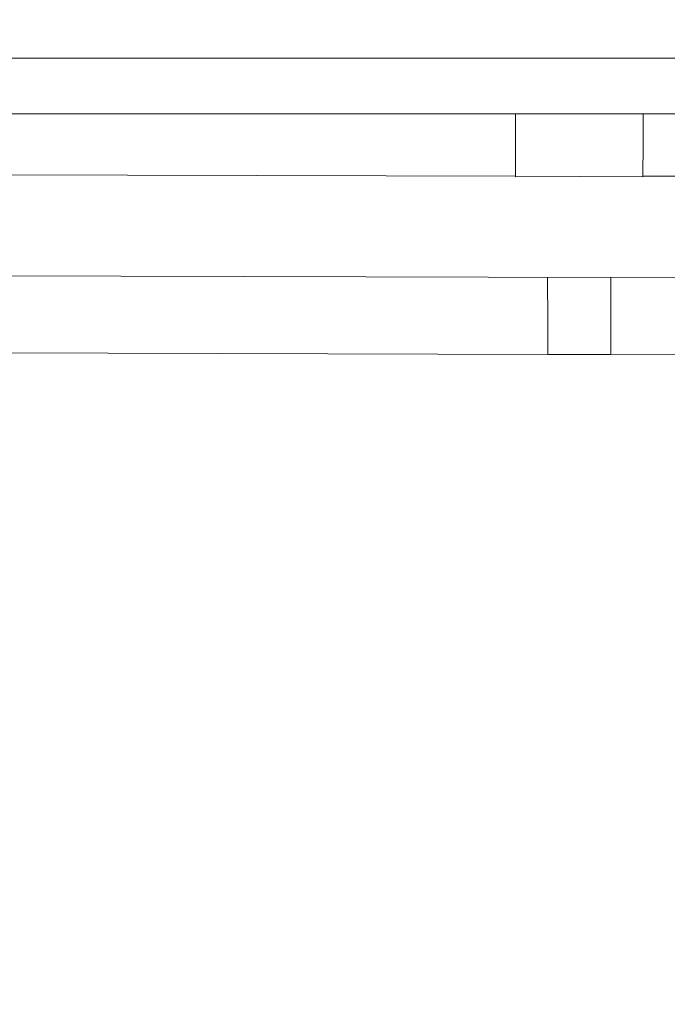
# Model space of a CAD drawing. Header units: millimetres. Extents: x -30280 to 309309, y -17460 to 4378.
# Tile 346 of 656: x 123063 to 123197, y -11168 to -10964. Entities that reach past the tile are written whole.
import ezdxf

# ---------------------------------------------------------------- set-up
doc = ezdxf.new("R2010")
doc.units = ezdxf.units.MM
doc.header["$MEASUREMENT"] = 0
doc.linetypes.add('Wipeout_Contour', pattern=[1000, 0, -1000])
doc.layers.add('P1_PLANTA PRIMERA_3_Nuevo_08_E_Envans secs', color=7, linetype='Continuous')
doc.layers.add('P1_PLANTA PRIMERA_3_Nuevo_09_EI_Mobiliari general', color=7, linetype='Continuous')
doc.layers.add('P1_PLANTA PRIMERA_3_Nuevo_09_EI_Mobiliari general_Pluma_Nº__1', color=7, linetype='Continuous', lineweight=5)

msp = doc.modelspace()

# ---------------------------------------------------------------- wipeouts: each hides what was drawn before it
at = {"color": 254, "linetype": 'Wipeout_Contour', "lineweight": 0, "ltscale": 744380.35708}
msp.add_wipeout([(125602.39, -8989.05), (119928.08, -8989.05), (119928.08, -9336.05), (125456.84, -9336.05), (125456.84, -11434.05), (125602.39, -11434.05)], dxfattribs=at).dxf.layer = 'P1_PLANTA PRIMERA_3_Nuevo_08_E_Envans secs'

# ---------------------------------------------------------------- next in the draw order: wipeouts: each hides what was drawn before it
at = {"color": 254, "linetype": 'Wipeout_Contour', "lineweight": 0, "ltscale": 13224043.01546531}
msp.add_wipeout([(124316.84, -9376.05), (119928.08, -9376.05), (119928.08, -11281.74), (119970.61, -11044.19), (119971.25, -11041.85), (119975.18, -11019.56), (119953.58, -11019.56), (119953.58, -10963.99), (119967.22, -10537.88), (120389.95, -10537.88), (120403.51, -10963.99), (120403.58, -11019.56), (120381.99, -11019.56), (120385.92, -11041.85), (120386.55, -11044.19), (120428.58, -11278.93), (120470.61, -11044.19), (120471.25, -11041.85), (120475.18, -11019.56), (120453.58, -11019.56), (120453.58, -10963.99), (120467.22, -10537.88), (120889.95, -10537.88), (120903.51, -10963.99), (120903.58, -11019.56), (120881.99, -11019.56), (120885.92, -11041.85), (120886.55, -11044.19), (120928.58, -11278.93), (120970.61, -11044.19), (120971.25, -11041.85), (120975.18, -11019.56), (120953.58, -11019.56), (120953.58, -10963.99), (120967.22, -10537.88), (121389.95, -10537.88), (121403.51, -10963.99), (121403.58, -11019.56), (121381.99, -11019.56), (121385.92, -11041.85), (121386.55, -11044.19), (121428.58, -11278.93), (121470.61, -11044.19), (121471.25, -11041.85), (121475.18, -11019.56), (121453.58, -11019.56), (121453.58, -10963.99), (121467.22, -10537.88), (121889.95, -10537.88), (121903.51, -10963.99), (121903.58, -11019.56), (121881.99, -11019.56), (121885.92, -11041.85), (121886.55, -11044.19), (121928.58, -11278.93), (121970.61, -11044.19), (121971.25, -11041.85), (121975.18, -11019.56), (121953.58, -11019.56), (121953.58, -10963.99), (121967.22, -10537.88), (122389.95, -10537.88), (122403.51, -10963.99), (122403.58, -11019.56), (122381.99, -11019.56), (122385.92, -11041.85), (122386.55, -11044.19), (122428.58, -11278.93), (122470.61, -11044.19), (122471.25, -11041.85), (122475.18, -11019.56), (122453.58, -11019.56), (122453.58, -10963.99), (122467.22, -10537.88), (122889.95, -10537.88), (122903.51, -10963.99), (122903.58, -11019.56), (122881.99, -11019.56), (122885.92, -11041.85), (122886.55, -11044.19), (122928.58, -11278.93), (122970.61, -11044.19), (122971.25, -11041.85), (122975.18, -11019.56), (122953.58, -11019.56), (122953.58, -10963.99), (122967.22, -10537.88), (123389.95, -10537.88), (123403.51, -10963.99), (123403.58, -11019.56), (123381.99, -11019.56), (123385.92, -11041.85), (123386.55, -11044.19), (123428.58, -11278.93), (123470.61, -11044.19), (123471.25, -11041.85), (123475.18, -11019.56), (123453.58, -11019.56), (123453.58, -10963.99), (123467.22, -10537.88), (123889.95, -10537.88), (123903.51, -10963.99), (123903.58, -11019.56), (123881.99, -11019.56), (123885.92, -11041.85), (123886.55, -11044.19), (123947.76, -11386.05), (124316.84, -11386.05)], dxfattribs=at).dxf.layer = 'P1_PLANTA PRIMERA_3_Nuevo_08_E_Envans secs'

# ---------------------------------------------------------------- next in the draw order: wipeouts: each hides what was drawn before it
at = {"color": 254, "linetype": 'Wipeout_Contour', "lineweight": 0, "ltscale": 2968054.458806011}
msp.add_wipeout([(122987.03, -11044.51), (122937.2, -11327.08), (122947.76, -11386.05), (123409.4, -11386.05), (123419.96, -11327.08), (123370.14, -11044.51), (123368.82, -11041.56), (123367.16, -11039.23), (123365.04, -11037.15), (123362.59, -11035.46), (123359.88, -11034.22), (123356.99, -11033.47), (123354.01, -11033.22), (123185.1, -11033.66), (123178.58, -11033.68), (123172.07, -11033.69), (123003.16, -11033.19), (123000.18, -11033.47), (122997.29, -11034.22), (122994.58, -11035.46), (122992.12, -11037.15), (122990.01, -11039.23), (122988.35, -11041.56), (122987.14, -11044.1)], dxfattribs=at).dxf.layer = 'P1_PLANTA PRIMERA_3_Nuevo_08_E_Envans secs'
at = {"color": 254, "linetype": 'Wipeout_Contour', "lineweight": 0, "ltscale": 494662.745495}
msp.add_wipeout([(122953.58, -10964.53), (122953.58, -10966.11), (123403.58, -10966.11), (123403.58, -10964.53)], dxfattribs=at).dxf.layer = 'P1_PLANTA PRIMERA_3_Nuevo_09_EI_Mobiliari general'
at = {"color": 254, "linetype": 'Wipeout_Contour', "lineweight": 0, "ltscale": 494667.239066}
msp.add_wipeout([(122953.58, -10983.75), (123403.58, -10983.75), (123403.58, -10972.21), (122953.58, -10972.21)], dxfattribs=at).dxf.layer = 'P1_PLANTA PRIMERA_3_Nuevo_09_EI_Mobiliari general'
at = {"color": 254, "linetype": 'Wipeout_Contour', "lineweight": 0, "ltscale": 3462737.528267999}
msp.add_wipeout([(122991.47, -11019.3), (122997.48, -11017.69), (123003.14, -11017.22), (123178.58, -11017.68), (123354.03, -11017.19), (123359.69, -11017.69), (123365.24, -11019.15), (123364.12, -11010.36), (123363.35, -11007.49), (123362.09, -11004.8), (123360.39, -11002.37), (123358.28, -11000.28), (123355.85, -10998.58), (123353.16, -10997.33), (123350.29, -10996.56), (123347.33, -10996.31), (123191.77, -10996.73), (123178.58, -10996.76), (123165.39, -10996.8), (123009.84, -10996.29), (123006.88, -10996.56), (123004.01, -10997.33), (123001.32, -10998.58), (122998.88, -11000.28), (122996.78, -11002.37), (122995.07, -11004.8), (122993.82, -11007.49), (122993.05, -11010.36)], dxfattribs=at).dxf.layer = 'P1_PLANTA PRIMERA_3_Nuevo_09_EI_Mobiliari general'
at = {"color": 254, "linetype": 'Wipeout_Contour', "lineweight": 0, "ltscale": 494698.835733}
msp.add_wipeout([(123178.58, -11029.68), (123178.58, -11030.82), (123185.11, -11030.84), (123185.11, -11029.69)], dxfattribs=at).dxf.layer = 'P1_PLANTA PRIMERA_3_Nuevo_09_EI_Mobiliari general'

# ---------------------------------------------------------------- next in the draw order: wipeouts: each hides what was drawn before it
at = {"color": 254, "linetype": 'Wipeout_Contour', "lineweight": 0, "ltscale": 494663.485663}
msp.add_wipeout([(122953.58, -10966.11), (122953.58, -10968.7), (123403.58, -10968.7), (123403.58, -10966.11)], dxfattribs=at).dxf.layer = 'P1_PLANTA PRIMERA_3_Nuevo_09_EI_Mobiliari general'
at = {"color": 254, "linetype": 'Wipeout_Contour', "lineweight": 0, "ltscale": 371170.708073}
msp.add_wipeout([(123178.58, -10983.75), (123178.58, -10984.76), (123347.36, -10984.29)], dxfattribs=at).dxf.layer = 'P1_PLANTA PRIMERA_3_Nuevo_09_EI_Mobiliari general'
at = {"color": 254, "linetype": 'Wipeout_Contour', "lineweight": 0, "ltscale": 370662.027719}
msp.add_wipeout([(123003.14, -11017.68), (123178.58, -11018.16), (123003.14, -11017.32)], dxfattribs=at).dxf.layer = 'P1_PLANTA PRIMERA_3_Nuevo_09_EI_Mobiliari general'
at = {"color": 254, "linetype": 'Wipeout_Contour', "lineweight": 0, "ltscale": 494332.987508}
msp.add_wipeout([(123003.13, -11020.05), (123003.13, -11021.19), (123178.58, -11021.68), (123178.58, -11020.53)], dxfattribs=at).dxf.layer = 'P1_PLANTA PRIMERA_3_Nuevo_09_EI_Mobiliari general'
at = {"color": 254, "linetype": 'Wipeout_Contour', "lineweight": 0, "ltscale": 371021.741106}
msp.add_wipeout([(123178.58, -11031.81), (123185.1, -11031.82), (123178.58, -11030.82)], dxfattribs=at).dxf.layer = 'P1_PLANTA PRIMERA_3_Nuevo_09_EI_Mobiliari general'

# ---------------------------------------------------------------- next in the draw order: wipeouts: each hides what was drawn before it
at = {"color": 254, "linetype": 'Wipeout_Contour', "lineweight": 0, "ltscale": 494664.567966}
msp.add_wipeout([(122953.58, -10968.7), (122953.58, -10972.21), (123403.58, -10972.21), (123403.58, -10968.7)], dxfattribs=at).dxf.layer = 'P1_PLANTA PRIMERA_3_Nuevo_09_EI_Mobiliari general'
at = {"color": 254, "linetype": 'Wipeout_Contour', "lineweight": 0, "ltscale": 495006.001574}
msp.add_wipeout([(123178.58, -10986.03), (123347.36, -10985.56), (123347.36, -10984.29), (123178.58, -10984.76)], dxfattribs=at).dxf.layer = 'P1_PLANTA PRIMERA_3_Nuevo_09_EI_Mobiliari general'
at = {"color": 254, "linetype": 'Wipeout_Contour', "lineweight": 0, "ltscale": 370662.174536}
msp.add_wipeout([(123003.14, -11018.27), (123178.58, -11018.75), (123003.14, -11017.68)], dxfattribs=at).dxf.layer = 'P1_PLANTA PRIMERA_3_Nuevo_09_EI_Mobiliari general'
at = {"color": 254, "linetype": 'Wipeout_Contour', "lineweight": 0, "ltscale": 494333.410761}
msp.add_wipeout([(123003.13, -11021.19), (123003.13, -11022.46), (123178.58, -11022.94), (123178.58, -11021.68)], dxfattribs=at).dxf.layer = 'P1_PLANTA PRIMERA_3_Nuevo_09_EI_Mobiliari general'
at = {"color": 254, "linetype": 'Wipeout_Contour', "lineweight": 0, "ltscale": 371021.968658}
msp.add_wipeout([(123178.58, -11032.61), (123185.1, -11032.62), (123178.58, -11031.81)], dxfattribs=at).dxf.layer = 'P1_PLANTA PRIMERA_3_Nuevo_09_EI_Mobiliari general'

# ---------------------------------------------------------------- next in the draw order: linework, layer by layer
at = {"layer": 'P1_PLANTA PRIMERA_3_Nuevo_09_EI_Mobiliari general_Pluma_Nº__1', "color": 7, "linetype": 'Continuous', "lineweight": 5}
for p, q in [((122953.58, -10972.21), (123403.58, -10972.21)), ((123172.03, -11017.7), (123172.03, -11017.78)), ((123172.03, -11017.78), (123172.03, -11018.14)), ((123172.03, -11018.14), (123172.03, -11018.73)), ((123172.03, -11018.73), (123172.03, -11019.53)), ((123172.03, -11019.53), (123172.03, -11020.52))]:
    msp.add_line(p, q, dxfattribs=at)

# ---------------------------------------------------------------- next in the draw order: wipeouts: each hides what was drawn before it
at = {"color": 254, "linetype": 'Wipeout_Contour', "lineweight": 0, "ltscale": 495006.348311}
msp.add_wipeout([(123178.58, -10987.37), (123347.3, -10986.9), (123347.3, -10985.58), (123178.58, -10986.03)], dxfattribs=at).dxf.layer = 'P1_PLANTA PRIMERA_3_Nuevo_09_EI_Mobiliari general'
at = {"color": 254, "linetype": 'Wipeout_Contour', "lineweight": 0, "ltscale": 371360.010154}
msp.add_wipeout([(123354.03, -11017.32), (123178.58, -11017.8), (123354.03, -11017.68)], dxfattribs=at).dxf.layer = 'P1_PLANTA PRIMERA_3_Nuevo_09_EI_Mobiliari general'
at = {"color": 254, "linetype": 'Wipeout_Contour', "lineweight": 0, "ltscale": 494333.8698}
msp.add_wipeout([(123003.13, -11022.46), (123003.13, -11023.81), (123178.58, -11024.29), (123178.58, -11022.94)], dxfattribs=at).dxf.layer = 'P1_PLANTA PRIMERA_3_Nuevo_09_EI_Mobiliari general'
at = {"color": 254, "linetype": 'Wipeout_Contour', "lineweight": 0, "ltscale": 371022.256007}
msp.add_wipeout([(123178.58, -11033.56), (123185.1, -11033.57), (123178.58, -11033.19)], dxfattribs=at).dxf.layer = 'P1_PLANTA PRIMERA_3_Nuevo_09_EI_Mobiliari general'

# ---------------------------------------------------------------- next in the draw order: linework, layer by layer
at = {"layer": 'P1_PLANTA PRIMERA_3_Nuevo_09_EI_Mobiliari general_Pluma_Nº__1', "color": 7, "linetype": 'Continuous', "lineweight": 5}
for p, q in [((123191.81, -10983.75), (123191.81, -10984.73)), ((123172.03, -11020.52), (123172.03, -11021.66))]:
    msp.add_line(p, q, dxfattribs=at)

# ---------------------------------------------------------------- next in the draw order: wipeouts: each hides what was drawn before it
at = {"color": 254, "linetype": 'Wipeout_Contour', "lineweight": 0, "ltscale": 370833.402855}
msp.add_wipeout([(123009.81, -10983.75), (123178.58, -10984.76), (123178.58, -10983.75)], dxfattribs=at).dxf.layer = 'P1_PLANTA PRIMERA_3_Nuevo_09_EI_Mobiliari general'
at = {"color": 254, "linetype": 'Wipeout_Contour', "lineweight": 0, "ltscale": 742536.310899}
msp.add_wipeout([(123347.36, -10986.9), (123178.58, -10987.37), (123191.8, -10987.41), (123191.8, -10988.73), (123347.31, -10988.29), (123347.3, -10986.92)], dxfattribs=at).dxf.layer = 'P1_PLANTA PRIMERA_3_Nuevo_09_EI_Mobiliari general'
at = {"color": 254, "linetype": 'Wipeout_Contour', "lineweight": 0, "ltscale": 371360.13451}
msp.add_wipeout([(123354.03, -11017.68), (123178.58, -11018.16), (123354.03, -11018.27)], dxfattribs=at).dxf.layer = 'P1_PLANTA PRIMERA_3_Nuevo_09_EI_Mobiliari general'
at = {"color": 254, "linetype": 'Wipeout_Contour', "lineweight": 0, "ltscale": 741488.452246}
msp.add_wipeout([(123003.13, -11023.83), (123003.18, -11025.19), (123172.05, -11025.66), (123172.04, -11024.31), (123178.58, -11024.29), (123003.13, -11023.81)], dxfattribs=at).dxf.layer = 'P1_PLANTA PRIMERA_3_Nuevo_09_EI_Mobiliari general'
at = {"color": 254, "linetype": 'Wipeout_Contour', "lineweight": 0, "ltscale": 371203.357071}
msp.add_wipeout([(123185.1, -11033.54), (123354.01, -11033.07), (123185.1, -11033.18)], dxfattribs=at).dxf.layer = 'P1_PLANTA PRIMERA_3_Nuevo_09_EI_Mobiliari general'

# ---------------------------------------------------------------- next in the draw order: linework, layer by layer
at = {"layer": 'P1_PLANTA PRIMERA_3_Nuevo_09_EI_Mobiliari general_Pluma_Nº__1', "color": 7, "linetype": 'Continuous', "lineweight": 5}
for p, q in [((123185.1, -11032.59), (123185.1, -11033.18)), ((123185.1, -11033.18), (123185.1, -11033.54)), ((123354.07, -11033.19), (123185.1, -11033.66)), ((123185.1, -11033.54), (123185.1, -11033.66))]:
    msp.add_line(p, q, dxfattribs=at)

# ---------------------------------------------------------------- next in the draw order: wipeouts: each hides what was drawn before it
at = {"color": 254, "linetype": 'Wipeout_Contour', "lineweight": 0, "ltscale": 494333.565283}
msp.add_wipeout([(123009.81, -10985.56), (123178.58, -10986.03), (123178.58, -10984.76), (123009.81, -10984.29)], dxfattribs=at).dxf.layer = 'P1_PLANTA PRIMERA_3_Nuevo_09_EI_Mobiliari general'
at = {"color": 254, "linetype": 'Wipeout_Contour', "lineweight": 0, "ltscale": 618816.270372}
msp.add_wipeout([(123347.31, -10988.29), (123165.37, -10988.8), (123165.37, -10990.19), (123347.31, -10989.68), (123347.31, -10988.31)], dxfattribs=at).dxf.layer = 'P1_PLANTA PRIMERA_3_Nuevo_09_EI_Mobiliari general'
at = {"color": 254, "linetype": 'Wipeout_Contour', "lineweight": 0, "ltscale": 371360.294089}
msp.add_wipeout([(123354.03, -11018.27), (123178.58, -11018.75), (123354.03, -11019.07)], dxfattribs=at).dxf.layer = 'P1_PLANTA PRIMERA_3_Nuevo_09_EI_Mobiliari general'
at = {"color": 254, "linetype": 'Wipeout_Contour', "lineweight": 0, "ltscale": 618018.741125}
msp.add_wipeout([(123003.18, -11026.58), (123178.58, -11027.07), (123185.12, -11027.05), (123185.12, -11025.69), (123003.18, -11025.19)], dxfattribs=at).dxf.layer = 'P1_PLANTA PRIMERA_3_Nuevo_09_EI_Mobiliari general'

# ---------------------------------------------------------------- next in the draw order: linework, layer by layer
at = {"layer": 'P1_PLANTA PRIMERA_3_Nuevo_09_EI_Mobiliari general_Pluma_Nº__1', "color": 7, "linetype": 'Continuous', "lineweight": 5}
for p, q in [((122953.58, -10983.75), (123403.58, -10983.75)), ((123003.14, -11017.19), (123185.14, -11017.7)), ((123354.03, -11017.19), (123172.03, -11017.7)), ((123185.14, -11017.7), (123185.14, -11017.78))]:
    msp.add_line(p, q, dxfattribs=at)

# ---------------------------------------------------------------- next in the draw order: wipeouts: each hides what was drawn before it
at = {"color": 254, "linetype": 'Wipeout_Contour', "lineweight": 0, "ltscale": 617833.912383}
msp.add_wipeout([(123009.81, -10985.58), (123009.86, -10986.9), (123178.58, -10987.37), (123178.58, -10986.03), (123009.81, -10985.56)], dxfattribs=at).dxf.layer = 'P1_PLANTA PRIMERA_3_Nuevo_09_EI_Mobiliari general'
at = {"color": 254, "linetype": 'Wipeout_Contour', "lineweight": 0, "ltscale": 494645.490393}
msp.add_wipeout([(123178.58, -10990.15), (123165.37, -10990.19), (123165.38, -10991.54), (123178.58, -10991.5)], dxfattribs=at).dxf.layer = 'P1_PLANTA PRIMERA_3_Nuevo_09_EI_Mobiliari general'
at = {"color": 254, "linetype": 'Wipeout_Contour', "lineweight": 0, "ltscale": 495034.141603}
msp.add_wipeout([(123191.79, -10990.12), (123191.79, -10991.46), (123347.31, -10991.03), (123347.31, -10989.7)], dxfattribs=at).dxf.layer = 'P1_PLANTA PRIMERA_3_Nuevo_09_EI_Mobiliari general'
at = {"color": 254, "linetype": 'Wipeout_Contour', "lineweight": 0, "ltscale": 371360.517989}
msp.add_wipeout([(123354.03, -11019.07), (123178.58, -11019.55), (123354.03, -11020.05)], dxfattribs=at).dxf.layer = 'P1_PLANTA PRIMERA_3_Nuevo_09_EI_Mobiliari general'
at = {"color": 254, "linetype": 'Wipeout_Contour', "lineweight": 0, "ltscale": 617993.164301}
msp.add_wipeout([(123003.18, -11026.58), (123003.18, -11027.93), (123172.05, -11028.4), (123172.05, -11027.08), (123178.58, -11027.07)], dxfattribs=at).dxf.layer = 'P1_PLANTA PRIMERA_3_Nuevo_09_EI_Mobiliari general'

# ---------------------------------------------------------------- next in the draw order: linework, layer by layer
at = {"layer": 'P1_PLANTA PRIMERA_3_Nuevo_09_EI_Mobiliari general_Pluma_Nº__1', "color": 7, "linetype": 'Continuous', "lineweight": 5}
for p, q in [((123165.36, -10983.75), (123165.36, -10984.73)), ((123185.14, -11017.78), (123185.14, -11018.14)), ((123185.14, -11018.14), (123185.14, -11018.73))]:
    msp.add_line(p, q, dxfattribs=at)

# ---------------------------------------------------------------- next in the draw order: wipeouts: each hides what was drawn before it
at = {"color": 254, "linetype": 'Wipeout_Contour', "lineweight": 0, "ltscale": 618028.274534}
msp.add_wipeout([(123009.8, -10986.9), (123009.86, -10988.29), (123178.58, -10988.76), (123191.8, -10988.73), (123191.8, -10987.41)], dxfattribs=at).dxf.layer = 'P1_PLANTA PRIMERA_3_Nuevo_09_EI_Mobiliari general'
at = {"color": 254, "linetype": 'Wipeout_Contour', "lineweight": 0, "ltscale": 494645.961798}
msp.add_wipeout([(123178.58, -10991.5), (123165.38, -10991.54), (123165.38, -10992.8), (123178.58, -10992.76)], dxfattribs=at).dxf.layer = 'P1_PLANTA PRIMERA_3_Nuevo_09_EI_Mobiliari general'
at = {"color": 254, "linetype": 'Wipeout_Contour', "lineweight": 0, "ltscale": 495034.60445}
msp.add_wipeout([(123191.79, -10992.73), (123347.32, -10992.29), (123347.31, -10991.03), (123191.79, -10991.46)], dxfattribs=at).dxf.layer = 'P1_PLANTA PRIMERA_3_Nuevo_09_EI_Mobiliari general'
at = {"color": 254, "linetype": 'Wipeout_Contour', "lineweight": 0, "ltscale": 495031.993737}
msp.add_wipeout([(123178.58, -11020.53), (123178.58, -11021.68), (123354.03, -11021.19), (123354.03, -11020.05)], dxfattribs=at).dxf.layer = 'P1_PLANTA PRIMERA_3_Nuevo_09_EI_Mobiliari general'
at = {"color": 254, "linetype": 'Wipeout_Contour', "lineweight": 0, "ltscale": 494322.900099}
msp.add_wipeout([(123003.18, -11027.93), (123003.17, -11029.19), (123172.06, -11029.66), (123172.05, -11028.43)], dxfattribs=at).dxf.layer = 'P1_PLANTA PRIMERA_3_Nuevo_09_EI_Mobiliari general'

# ---------------------------------------------------------------- next in the draw order: linework, layer by layer
at = {"layer": 'P1_PLANTA PRIMERA_3_Nuevo_09_EI_Mobiliari general_Pluma_Nº__1', "color": 7, "linetype": 'Continuous', "lineweight": 5}
for p, q in [((123165.36, -10984.73), (123165.36, -10985.99)), ((123191.81, -10984.73), (123191.8, -10985.99)), ((123191.8, -10986.06), (123191.8, -10987.34)), ((123191.8, -10987.34), (123191.8, -10987.41)), ((123191.8, -10987.41), (123191.8, -10988.73)), ((123191.8, -10988.73), (123191.8, -10988.8)), ((123185.14, -11018.73), (123185.14, -11019.53))]:
    msp.add_line(p, q, dxfattribs=at)

# ---------------------------------------------------------------- next in the draw order: wipeouts: each hides what was drawn before it
at = {"color": 254, "linetype": 'Wipeout_Contour', "lineweight": 0, "ltscale": 617976.199913}
msp.add_wipeout([(123009.86, -10988.29), (123009.86, -10989.68), (123165.37, -10990.12), (123165.37, -10988.8), (123178.58, -10988.76)], dxfattribs=at).dxf.layer = 'P1_PLANTA PRIMERA_3_Nuevo_09_EI_Mobiliari general'
at = {"color": 254, "linetype": 'Wipeout_Contour', "lineweight": 0, "ltscale": 495035.032638}
msp.add_wipeout([(123191.79, -10992.73), (123191.78, -10993.87), (123347.32, -10993.43), (123347.32, -10992.31)], dxfattribs=at).dxf.layer = 'P1_PLANTA PRIMERA_3_Nuevo_09_EI_Mobiliari general'
at = {"color": 254, "linetype": 'Wipeout_Contour', "lineweight": 0, "ltscale": 494646.396295}
msp.add_wipeout([(123178.58, -10992.76), (123165.38, -10992.8), (123165.38, -10993.94), (123178.58, -10993.91)], dxfattribs=at).dxf.layer = 'P1_PLANTA PRIMERA_3_Nuevo_09_EI_Mobiliari general'
at = {"color": 254, "linetype": 'Wipeout_Contour', "lineweight": 0, "ltscale": 495032.42823}
msp.add_wipeout([(123178.58, -11021.68), (123178.58, -11022.94), (123354.04, -11022.46), (123354.03, -11021.19)], dxfattribs=at).dxf.layer = 'P1_PLANTA PRIMERA_3_Nuevo_09_EI_Mobiliari general'
at = {"color": 254, "linetype": 'Wipeout_Contour', "lineweight": 0, "ltscale": 494323.329722}
msp.add_wipeout([(123003.17, -11029.19), (123003.17, -11030.34), (123172.06, -11030.8), (123172.06, -11029.69)], dxfattribs=at).dxf.layer = 'P1_PLANTA PRIMERA_3_Nuevo_09_EI_Mobiliari general'

# ---------------------------------------------------------------- next in the draw order: linework, layer by layer
at = {"layer": 'P1_PLANTA PRIMERA_3_Nuevo_09_EI_Mobiliari general_Pluma_Nº__1', "color": 7, "linetype": 'Continuous', "lineweight": 5}
for p, q in [((123165.36, -10986.06), (123165.37, -10987.34)), ((123165.37, -10987.34), (123165.37, -10987.41)), ((123185.14, -11019.53), (123185.13, -11020.52))]:
    msp.add_line(p, q, dxfattribs=at)

# ---------------------------------------------------------------- next in the draw order: wipeouts: each hides what was drawn before it
at = {"color": 254, "linetype": 'Wipeout_Contour', "lineweight": 0, "ltscale": 494309.28374}
msp.add_wipeout([(123009.85, -10991.03), (123165.38, -10991.46), (123165.37, -10990.19), (123009.86, -10989.68)], dxfattribs=at).dxf.layer = 'P1_PLANTA PRIMERA_3_Nuevo_09_EI_Mobiliari general'
at = {"color": 254, "linetype": 'Wipeout_Contour', "lineweight": 0, "ltscale": 494698.113548}
msp.add_wipeout([(123178.58, -10991.5), (123191.79, -10991.54), (123191.79, -10990.19), (123178.58, -10990.15)], dxfattribs=at).dxf.layer = 'P1_PLANTA PRIMERA_3_Nuevo_09_EI_Mobiliari general'
at = {"color": 254, "linetype": 'Wipeout_Contour', "lineweight": 0, "ltscale": 370991.072504}
msp.add_wipeout([(123178.58, -10993.91), (123165.38, -10993.94), (123178.58, -10994.89)], dxfattribs=at).dxf.layer = 'P1_PLANTA PRIMERA_3_Nuevo_09_EI_Mobiliari general'
at = {"color": 254, "linetype": 'Wipeout_Contour', "lineweight": 0, "ltscale": 495032.9}
msp.add_wipeout([(123354.04, -11022.46), (123178.58, -11022.94), (123178.58, -11024.29), (123354.04, -11023.81)], dxfattribs=at).dxf.layer = 'P1_PLANTA PRIMERA_3_Nuevo_09_EI_Mobiliari general'
at = {"color": 254, "linetype": 'Wipeout_Contour', "lineweight": 0, "ltscale": 370659.207259}
msp.add_wipeout([(123003.17, -11031.32), (123172.06, -11031.79), (123003.17, -11030.34)], dxfattribs=at).dxf.layer = 'P1_PLANTA PRIMERA_3_Nuevo_09_EI_Mobiliari general'

# ---------------------------------------------------------------- next in the draw order: linework, layer by layer
at = {"layer": 'P1_PLANTA PRIMERA_3_Nuevo_09_EI_Mobiliari general_Pluma_Nº__1', "color": 7, "linetype": 'Continuous', "lineweight": 5}
for p, q in [((123165.37, -10987.41), (123165.37, -10988.73)), ((123165.37, -10988.73), (123165.37, -10988.8)), ((123191.8, -10988.8), (123191.79, -10990.12)), ((123191.79, -10990.12), (123191.79, -10990.19)), ((123185.13, -11020.52), (123185.13, -11021.66))]:
    msp.add_line(p, q, dxfattribs=at)

# ---------------------------------------------------------------- next in the draw order: wipeouts: each hides what was drawn before it
at = {"color": 254, "linetype": 'Wipeout_Contour', "lineweight": 0, "ltscale": 494309.737713}
msp.add_wipeout([(123009.85, -10991.03), (123009.85, -10992.29), (123165.38, -10992.73), (123165.38, -10991.46)], dxfattribs=at).dxf.layer = 'P1_PLANTA PRIMERA_3_Nuevo_09_EI_Mobiliari general'
at = {"color": 254, "linetype": 'Wipeout_Contour', "lineweight": 0, "ltscale": 494698.570336}
msp.add_wipeout([(123178.58, -10992.76), (123191.79, -10992.8), (123191.79, -10991.54), (123178.58, -10991.5)], dxfattribs=at).dxf.layer = 'P1_PLANTA PRIMERA_3_Nuevo_09_EI_Mobiliari general'
at = {"color": 254, "linetype": 'Wipeout_Contour', "lineweight": 0, "ltscale": 370991.322464}
msp.add_wipeout([(123178.58, -10994.89), (123165.39, -10994.93), (123178.58, -10995.69)], dxfattribs=at).dxf.layer = 'P1_PLANTA PRIMERA_3_Nuevo_09_EI_Mobiliari general'
at = {"color": 254, "linetype": 'Wipeout_Contour', "lineweight": 0, "ltscale": 742536.905658}
msp.add_wipeout([(123354.04, -11023.81), (123172.04, -11024.31), (123172.05, -11025.66), (123178.58, -11025.68), (123353.98, -11025.19), (123353.98, -11023.83)], dxfattribs=at).dxf.layer = 'P1_PLANTA PRIMERA_3_Nuevo_09_EI_Mobiliari general'
at = {"color": 254, "linetype": 'Wipeout_Contour', "lineweight": 0, "ltscale": 370659.430751}
msp.add_wipeout([(123003.16, -11032.12), (123172.07, -11032.59), (123003.17, -11031.32)], dxfattribs=at).dxf.layer = 'P1_PLANTA PRIMERA_3_Nuevo_09_EI_Mobiliari general'

# ---------------------------------------------------------------- next in the draw order: linework, layer by layer
at = {"layer": 'P1_PLANTA PRIMERA_3_Nuevo_09_EI_Mobiliari general_Pluma_Nº__1', "color": 7, "linetype": 'Continuous', "lineweight": 5}
for p, q in [((123165.37, -10988.8), (123165.37, -10990.12)), ((123165.37, -10990.12), (123165.37, -10990.19)), ((123191.79, -10990.19), (123191.79, -10991.46)), ((123191.79, -10991.46), (123191.79, -10991.54)), ((123172.03, -11021.66), (123172.04, -11022.92)), ((123172.04, -11022.92), (123172.04, -11024.27)), ((123185.13, -11021.66), (123185.13, -11022.92))]:
    msp.add_line(p, q, dxfattribs=at)

# ---------------------------------------------------------------- next in the draw order: wipeouts: each hides what was drawn before it
at = {"color": 254, "linetype": 'Wipeout_Contour', "lineweight": 0, "ltscale": 494310.176699}
msp.add_wipeout([(123009.85, -10993.43), (123165.38, -10993.87), (123165.38, -10992.8), (123009.85, -10992.29)], dxfattribs=at).dxf.layer = 'P1_PLANTA PRIMERA_3_Nuevo_09_EI_Mobiliari general'
at = {"color": 254, "linetype": 'Wipeout_Contour', "lineweight": 0, "ltscale": 494698.991354}
msp.add_wipeout([(123178.58, -10993.91), (123191.78, -10993.94), (123191.79, -10992.8), (123178.58, -10992.76)], dxfattribs=at).dxf.layer = 'P1_PLANTA PRIMERA_3_Nuevo_09_EI_Mobiliari general'
at = {"color": 254, "linetype": 'Wipeout_Contour', "lineweight": 0, "ltscale": 370991.520788}
msp.add_wipeout([(123178.58, -10995.69), (123165.39, -10995.73), (123178.58, -10996.28)], dxfattribs=at).dxf.layer = 'P1_PLANTA PRIMERA_3_Nuevo_09_EI_Mobiliari general'
at = {"color": 254, "linetype": 'Wipeout_Contour', "lineweight": 0, "ltscale": 618718.2475}
msp.add_wipeout([(123178.58, -11025.68), (123185.12, -11025.69), (123185.12, -11027.05), (123353.99, -11026.58), (123353.98, -11025.19)], dxfattribs=at).dxf.layer = 'P1_PLANTA PRIMERA_3_Nuevo_09_EI_Mobiliari general'
at = {"color": 254, "linetype": 'Wipeout_Contour', "lineweight": 0, "ltscale": 370659.598135}
msp.add_wipeout([(123003.16, -11032.71), (123172.07, -11033.18), (123003.16, -11032.12)], dxfattribs=at).dxf.layer = 'P1_PLANTA PRIMERA_3_Nuevo_09_EI_Mobiliari general'

# ---------------------------------------------------------------- next in the draw order: linework, layer by layer
at = {"layer": 'P1_PLANTA PRIMERA_3_Nuevo_09_EI_Mobiliari general_Pluma_Nº__1', "color": 7, "linetype": 'Continuous', "lineweight": 5}
for p, q in [((123165.37, -10990.19), (123165.38, -10991.46)), ((123165.38, -10991.46), (123165.38, -10991.54)), ((123191.79, -10991.54), (123191.79, -10992.73)), ((123191.79, -10992.8), (123191.78, -10993.87)), ((123191.79, -10992.73), (123191.79, -10992.8)), ((123185.13, -11022.92), (123185.13, -11024.27))]:
    msp.add_line(p, q, dxfattribs=at)

# ---------------------------------------------------------------- next in the draw order: wipeouts: each hides what was drawn before it
at = {"color": 254, "linetype": 'Wipeout_Contour', "lineweight": 0, "ltscale": 370655.987673}
msp.add_wipeout([(123009.84, -10994.42), (123165.39, -10994.85), (123009.85, -10993.43)], dxfattribs=at).dxf.layer = 'P1_PLANTA PRIMERA_3_Nuevo_09_EI_Mobiliari general'
at = {"color": 254, "linetype": 'Wipeout_Contour', "lineweight": 0, "ltscale": 370991.662844}
msp.add_wipeout([(123178.58, -10996.28), (123165.39, -10996.32), (123178.58, -10996.64)], dxfattribs=at).dxf.layer = 'P1_PLANTA PRIMERA_3_Nuevo_09_EI_Mobiliari general'
at = {"color": 254, "linetype": 'Wipeout_Contour', "lineweight": 0, "ltscale": 618866.556229}
msp.add_wipeout([(123353.99, -11026.58), (123172.05, -11027.08), (123172.05, -11028.43), (123353.99, -11027.93), (123353.99, -11026.61)], dxfattribs=at).dxf.layer = 'P1_PLANTA PRIMERA_3_Nuevo_09_EI_Mobiliari general'
at = {"color": 254, "linetype": 'Wipeout_Contour', "lineweight": 0, "ltscale": 370659.702108}
msp.add_wipeout([(123003.16, -11033.07), (123172.07, -11033.54), (123003.16, -11032.71)], dxfattribs=at).dxf.layer = 'P1_PLANTA PRIMERA_3_Nuevo_09_EI_Mobiliari general'

# ---------------------------------------------------------------- next in the draw order: linework, layer by layer
at = {"layer": 'P1_PLANTA PRIMERA_3_Nuevo_09_EI_Mobiliari general_Pluma_Nº__1', "color": 7, "linetype": 'Continuous', "lineweight": 5}
for p, q in [((123165.38, -10991.54), (123165.38, -10992.73)), ((123165.38, -10992.73), (123165.38, -10992.8)), ((123172.04, -11024.27), (123172.04, -11025.66)), ((123185.13, -11024.27), (123185.12, -11025.66))]:
    msp.add_line(p, q, dxfattribs=at)

# ---------------------------------------------------------------- next in the draw order: wipeouts: each hides what was drawn before it
at = {"color": 254, "linetype": 'Wipeout_Contour', "lineweight": 0, "ltscale": 370656.210932}
msp.add_wipeout([(123009.84, -10995.22), (123165.39, -10995.65), (123009.84, -10994.42)], dxfattribs=at).dxf.layer = 'P1_PLANTA PRIMERA_3_Nuevo_09_EI_Mobiliari general'
at = {"color": 254, "linetype": 'Wipeout_Contour', "lineweight": 0, "ltscale": 371018.756881}
msp.add_wipeout([(123178.58, -10995.69), (123191.78, -10995.73), (123178.58, -10994.89)], dxfattribs=at).dxf.layer = 'P1_PLANTA PRIMERA_3_Nuevo_09_EI_Mobiliari general'
at = {"color": 254, "linetype": 'Wipeout_Contour', "lineweight": 0, "ltscale": 742371.678759}
msp.add_wipeout([(123178.58, -11028.41), (123172.05, -11028.43), (123172.06, -11029.69), (123353.99, -11029.19), (123353.99, -11027.95), (123185.11, -11028.4)], dxfattribs=at).dxf.layer = 'P1_PLANTA PRIMERA_3_Nuevo_09_EI_Mobiliari general'

# ---------------------------------------------------------------- next in the draw order: linework, layer by layer
at = {"layer": 'P1_PLANTA PRIMERA_3_Nuevo_09_EI_Mobiliari general_Pluma_Nº__1', "color": 7, "linetype": 'Continuous', "lineweight": 5}
for p, q in [((123165.38, -10992.8), (123165.38, -10993.87)), ((123165.38, -10993.87), (123165.38, -10993.94)), ((123191.78, -10993.87), (123191.78, -10993.94)), ((123172.04, -11025.66), (123172.05, -11027.05)), ((123172.05, -11027.05), (123172.05, -11028.4)), ((123185.12, -11025.66), (123185.12, -11027.05))]:
    msp.add_line(p, q, dxfattribs=at)

# ---------------------------------------------------------------- next in the draw order: wipeouts: each hides what was drawn before it
at = {"color": 254, "linetype": 'Wipeout_Contour', "lineweight": 0, "ltscale": 370656.378348}
msp.add_wipeout([(123009.84, -10995.81), (123165.39, -10996.24), (123009.84, -10995.22)], dxfattribs=at).dxf.layer = 'P1_PLANTA PRIMERA_3_Nuevo_09_EI_Mobiliari general'
at = {"color": 254, "linetype": 'Wipeout_Contour', "lineweight": 0, "ltscale": 371018.929837}
msp.add_wipeout([(123178.58, -10996.28), (123191.78, -10996.32), (123178.58, -10995.69)], dxfattribs=at).dxf.layer = 'P1_PLANTA PRIMERA_3_Nuevo_09_EI_Mobiliari general'
at = {"color": 254, "linetype": 'Wipeout_Contour', "lineweight": 0, "ltscale": 495048.171636}
msp.add_wipeout([(123185.11, -11029.66), (123185.11, -11030.8), (123354, -11030.34), (123353.99, -11029.22)], dxfattribs=at).dxf.layer = 'P1_PLANTA PRIMERA_3_Nuevo_09_EI_Mobiliari general'
at = {"color": 254, "linetype": 'Wipeout_Contour', "lineweight": 0, "ltscale": 494672.84035}
msp.add_wipeout([(123178.58, -11029.68), (123172.06, -11029.69), (123172.06, -11030.84), (123178.58, -11030.82)], dxfattribs=at).dxf.layer = 'P1_PLANTA PRIMERA_3_Nuevo_09_EI_Mobiliari general'

# ---------------------------------------------------------------- next in the draw order: linework, layer by layer
at = {"layer": 'P1_PLANTA PRIMERA_3_Nuevo_09_EI_Mobiliari general_Pluma_Nº__1', "color": 7, "linetype": 'Continuous', "lineweight": 5}
for p, q in [((123191.78, -10993.87), (123191.78, -10994.93)), ((123347.39, -10996.29), (123191.77, -10996.73)), ((123191.78, -10996.32), (123191.77, -10996.68)), ((123191.77, -10996.68), (123191.77, -10996.8)), ((123191.78, -10994.93), (123191.78, -10994.85)), ((123191.78, -10994.85), (123191.78, -10995.73)), ((123191.78, -10995.73), (123191.78, -10996.32)), ((123178.58, -10996.76), (123191.77, -10996.8)), ((123185.12, -11027.05), (123185.11, -11028.4)), ((123172.05, -11028.4), (123172.06, -11029.66)), ((123185.11, -11028.4), (123185.11, -11029.66)), ((123185.11, -11030.8), (123185.1, -11031.79)), ((123185.11, -11029.66), (123185.11, -11030.8)), ((123185.1, -11031.79), (123185.1, -11032.59))]:
    msp.add_line(p, q, dxfattribs=at)

# ---------------------------------------------------------------- next in the draw order: wipeouts: each hides what was drawn before it
at = {"color": 254, "linetype": 'Wipeout_Contour', "lineweight": 0, "ltscale": 370656.482565}
msp.add_wipeout([(123009.84, -10996.17), (123165.39, -10996.6), (123009.84, -10995.81)], dxfattribs=at).dxf.layer = 'P1_PLANTA PRIMERA_3_Nuevo_09_EI_Mobiliari general'
at = {"color": 254, "linetype": 'Wipeout_Contour', "lineweight": 0, "ltscale": 371007.580706}
msp.add_wipeout([(123178.58, -11030.82), (123172.06, -11030.84), (123178.58, -11031.81)], dxfattribs=at).dxf.layer = 'P1_PLANTA PRIMERA_3_Nuevo_09_EI_Mobiliari general'

# ---------------------------------------------------------------- next in the draw order: linework, layer by layer
at = {"layer": 'P1_PLANTA PRIMERA_3_Nuevo_09_EI_Mobiliari general_Pluma_Nº__1', "color": 7, "linetype": 'Continuous', "lineweight": 5}
for p, q in [((123165.38, -10993.87), (123165.39, -10994.93)), ((123009.78, -10996.29), (123165.39, -10996.73)), ((123165.39, -10994.93), (123165.39, -10994.85)), ((123165.39, -10994.85), (123165.39, -10995.73)), ((123165.39, -10995.73), (123165.39, -10996.32)), ((123165.39, -10996.32), (123165.39, -10996.68)), ((123165.39, -10996.68), (123165.39, -10996.8)), ((123178.58, -10996.76), (123165.39, -10996.8)), ((123172.06, -11029.66), (123172.06, -11030.8))]:
    msp.add_line(p, q, dxfattribs=at)

# ---------------------------------------------------------------- next in the draw order: wipeouts: each hides what was drawn before it
at = {"color": 254, "linetype": 'Wipeout_Contour', "lineweight": 0, "ltscale": 371008.030256}
msp.add_wipeout([(123178.58, -11032.61), (123172.07, -11032.62), (123178.58, -11033.19)], dxfattribs=at).dxf.layer = 'P1_PLANTA PRIMERA_3_Nuevo_09_EI_Mobiliari general'

# ---------------------------------------------------------------- next in the draw order: linework, layer by layer
at = {"layer": 'P1_PLANTA PRIMERA_3_Nuevo_09_EI_Mobiliari general_Pluma_Nº__1', "color": 7, "linetype": 'Continuous', "lineweight": 5}
for p, q in [((123172.06, -11030.8), (123172.06, -11031.79)), ((123003.1, -11033.19), (123172.07, -11033.66)), ((123172.06, -11031.79), (123172.07, -11032.59)), ((123172.07, -11032.59), (123172.07, -11033.18)), ((123172.07, -11033.18), (123172.07, -11033.54)), ((123172.07, -11033.54), (123172.07, -11033.66)), ((123178.58, -11033.68), (123172.07, -11033.66)), ((123178.58, -11033.68), (123185.1, -11033.66))]:
    msp.add_line(p, q, dxfattribs=at)

doc.saveas('drawing.dxf')
